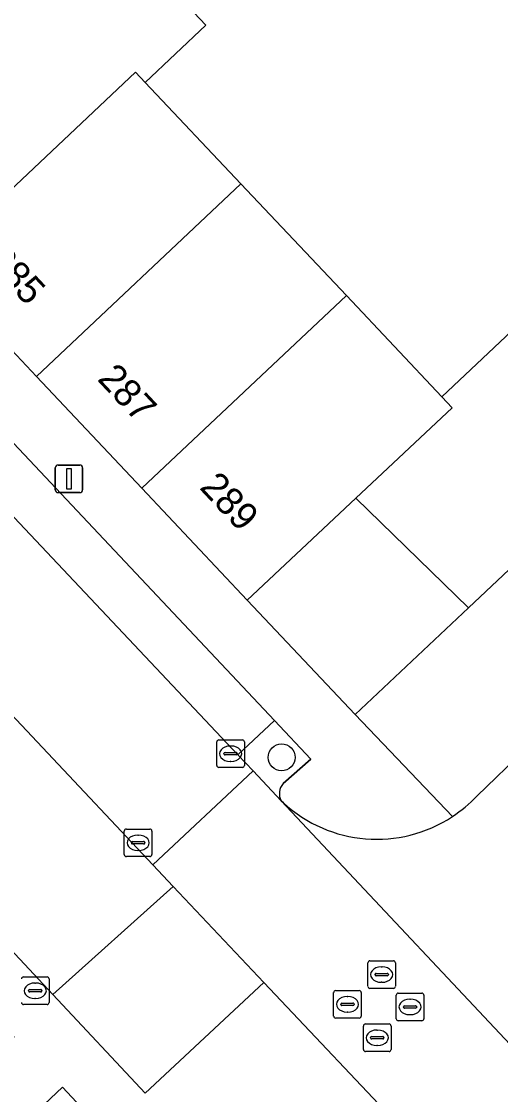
# Model space of a CAD drawing. Extents: x 162542 to 163147, y 380779 to 381521.
# Drawn here: x 162907.61 to 162924.98, y 381366.74 to 381405.67 of the extents above; entities that cross this region are included whole.
import ezdxf

# ---------------------------------------------------------------- set-up
doc = ezdxf.new("R2010")
doc.units = 0
for name, color, linetype in [('IMGEO_Boom', 7, 'Continuous'), ('IMGEO_Brandkraan', 7, 'Continuous'), ('IMGEO_Erf', 7, 'Continuous'), ('IMGEO_Groenvoorziening', 7, 'Continuous'), ('IMGEO_Kolk', 7, 'Continuous'), ('IMGEO_Lichtmast', 7, 'Continuous'), ('IMGEO_Pand', 7, 'Continuous'), ('IMGEO_Pand_nummerreeks', 7, 'Continuous'), ('IMGEO_Parkeervlak_open', 7, 'Continuous'), ('IMGEO_Rijbaan_lokaal_open', 7, 'Continuous'), ('IMGEO_Rioolput', 7, 'Continuous'), ('IMGEO_Voetpad_open', 7, 'Continuous')]:
    doc.layers.add(name, color=color, linetype=linetype)

msp = doc.modelspace()

# ---------------------------------------------------------------- linework, layer by layer
at = {"layer": 'IMGEO_Boom'}
msp.add_circle((162917.043, 381378.972), 0.489, dxfattribs=at)
at = {"layer": 'IMGEO_Brandkraan'}
for p, q in [((162907.686, 381371.007), (162908.538, 381371.007)), ((162908.099, 381370.787), (162908.124, 381370.787)), ((162908.612, 381370.933), (162908.612, 381370.081)), ((162907.87, 381370.501), (162907.87, 381370.513)), ((162908.308, 381370.464), (162907.91, 381370.464)), ((162907.913, 381370.55), (162908.311, 381370.55)), ((162908.354, 381370.513), (162908.354, 381370.501)), ((162908.538, 381370.007), (162907.686, 381370.007)), ((162908.122, 381370.227), (162908.097, 381370.227))]:
    msp.add_line(p, q, dxfattribs=at)
for points in [[(162907.686, 381371.007), (162908.538, 381371.007)], [(162908.612, 381370.933), (162908.612, 381370.081)], [(162908.538, 381370.007), (162907.686, 381370.007)]]:
    msp.add_lwpolyline(points, dxfattribs=at)
for centre, radius, start, end in [((162907.688, 381370.931), 0.0765, 91.552, 178.448), ((162907.688, 381370.931), 0.0765, 91.552, 178.448), ((162908.536, 381370.931), 0.0765, 1.552, 88.448), ((162908.536, 381370.931), 0.0765, 1.552, 88.448), ((162907.91, 381370.51), 0.0403, 85.8775, 175.7526), ((162907.907, 381370.5), 0.0366, 178.938, 274.7102), ((162908.311, 381370.507), 0.043, 264.8664, 352.4533), ((162908.315, 381370.512), 0.0386, 1.7309, 96.639), ((162907.688, 381370.083), 0.0765, 181.552, 268.448), ((162907.688, 381370.083), 0.0765, 181.552, 268.448), ((162908.536, 381370.083), 0.0765, 271.552, 358.448), ((162908.536, 381370.083), 0.0765, 271.552, 358.448)]:
    msp.add_arc(centre, radius, start, end, dxfattribs=at)
for centre, major_axis, ratio, start_param, end_param in [((162908.098, 381370.507), (-0.387, 0.002), 0.722429, 4.712389, 7.853982), ((162908.123, 381370.507), (-0.39, 0.002), 0.717154, 1.570796, 4.712389)]:
    msp.add_ellipse(centre, major_axis=major_axis, ratio=ratio, start_param=start_param, end_param=end_param, dxfattribs=at)
at = {"layer": 'IMGEO_Erf'}
msp.add_lwpolyline([(162910.561, 381409.491), (162914.299, 381405.533), (162912.099, 381403.46), (162915.569, 381399.779), (162919.391, 381395.725), (162922.852, 381392.054), (162928.121, 381397.021), (162932.398, 381392.485), (162940.558, 381400.17), (162936.289, 381404.694), (162937.076, 381405.437), (162941.551, 381409.661)], dxfattribs=at)
msp.add_lwpolyline([(162923.826, 381384.403), (162919.737, 381388.38), (162915.794, 381384.682), (162919.711, 381380.523)], close=True, dxfattribs=at)
at = {"layer": 'IMGEO_Groenvoorziening'}
for points in [[(162900.36, 381387.84), (162896.201, 381383.789), (162908.744, 381370.37), (162913.114, 381374.284), (162912.37, 381375.072)], [(162913.114, 381374.284), (162908.744, 381370.37), (162912.094, 381366.787), (162916.402, 381370.801)], [(162911.663, 381364.261), (162909.099, 381367.007), (162889.263, 381348.267), (162895.354, 381341.874)]]:
    msp.add_lwpolyline(points, close=True, dxfattribs=at)
for points in [[(162916.781, 381380.313), (162915.46, 381379.065), (162916.012, 381378.48), (162917.032, 381377.398)], [(162917.098, 381378.024), (162918.098, 381378.914), (162916.781, 381380.313)]]:
    msp.add_lwpolyline(points, dxfattribs=at)
msp.add_arc((162917.495, 381377.666), 0.534, 137.9036, 210.0593, dxfattribs=at)
at = {"layer": 'IMGEO_Kolk'}
for p, q in [((162914.694, 381378.68), (162914.694, 381379.532)), ((162914.769, 381379.606), (162915.621, 381379.606)), ((162915.182, 381379.386), (162915.207, 381379.386)), ((162915.695, 381379.532), (162915.695, 381378.68)), ((162914.953, 381379.1), (162914.953, 381379.112)), ((162915.391, 381379.063), (162914.993, 381379.063)), ((162914.996, 381379.149), (162915.394, 381379.149)), ((162915.437, 381379.112), (162915.437, 381379.1)), ((162915.621, 381378.606), (162914.769, 381378.606)), ((162915.205, 381378.826), (162915.18, 381378.826)), ((162911.34, 381375.448), (162911.34, 381376.3)), ((162911.415, 381376.374), (162912.267, 381376.374)), ((162912.341, 381376.3), (162912.341, 381375.448)), ((162911.599, 381375.868), (162911.599, 381375.88)), ((162912.037, 381375.831), (162911.639, 381375.831)), ((162911.642, 381375.917), (162912.04, 381375.917)), ((162911.828, 381376.154), (162911.853, 381376.154)), ((162912.083, 381375.88), (162912.083, 381375.868)), ((162911.851, 381375.594), (162911.826, 381375.594)), ((162912.267, 381375.374), (162911.415, 381375.374))]:
    msp.add_line(p, q, dxfattribs=at)
for points in [[(162914.694, 381378.68), (162914.694, 381379.532)], [(162914.769, 381379.606), (162915.621, 381379.606)], [(162915.695, 381379.532), (162915.695, 381378.68)], [(162915.621, 381378.606), (162914.769, 381378.606)], [(162911.34, 381375.448), (162911.34, 381376.3)], [(162911.415, 381376.374), (162912.267, 381376.374)], [(162912.341, 381376.3), (162912.341, 381375.448)], [(162912.267, 381375.374), (162911.415, 381375.374)]]:
    msp.add_lwpolyline(points, dxfattribs=at)
for centre, radius, start, end in [((162914.771, 381379.53), 0.0765, 91.552, 178.448), ((162914.771, 381379.53), 0.0765, 91.552, 178.448), ((162915.619, 381379.53), 0.0765, 1.552, 88.448), ((162915.619, 381379.53), 0.0765, 1.552, 88.448), ((162914.993, 381379.109), 0.0403, 85.8775, 175.7526), ((162914.99, 381379.099), 0.0366, 178.938, 274.7102), ((162915.394, 381379.106), 0.043, 264.8664, 352.4533), ((162915.398, 381379.111), 0.0386, 1.7309, 96.639), ((162914.771, 381378.682), 0.0765, 181.552, 268.448), ((162914.771, 381378.682), 0.0765, 181.552, 268.448), ((162915.619, 381378.682), 0.0765, 271.552, 358.448), ((162915.619, 381378.682), 0.0765, 271.552, 358.448), ((162911.417, 381376.298), 0.0765, 91.552, 178.448), ((162911.417, 381376.298), 0.0765, 91.552, 178.448), ((162912.265, 381376.298), 0.0765, 1.552, 88.448), ((162912.265, 381376.298), 0.0765, 1.552, 88.448), ((162911.639, 381375.877), 0.0403, 85.8775, 175.7526), ((162911.636, 381375.867), 0.0366, 178.938, 274.7102), ((162912.04, 381375.874), 0.043, 264.8664, 352.4533), ((162912.044, 381375.879), 0.0386, 1.7309, 96.639), ((162911.417, 381375.45), 0.0765, 181.552, 268.448), ((162911.417, 381375.45), 0.0765, 181.552, 268.448), ((162912.265, 381375.45), 0.0765, 271.552, 358.448), ((162912.265, 381375.45), 0.0765, 271.552, 358.448)]:
    msp.add_arc(centre, radius, start, end, dxfattribs=at)
for centre, major_axis, ratio, start_param, end_param in [((162915.181, 381379.106), (-0.387, 0.002), 0.722429, 4.712389, 7.853982), ((162915.206, 381379.106), (-0.39, 0.002), 0.717154, 1.570796, 4.712389), ((162911.827, 381375.874), (-0.387, 0.002), 0.722429, 4.712389, 7.853982), ((162911.852, 381375.874), (-0.39, 0.002), 0.717154, 1.570796, 4.712389)]:
    msp.add_ellipse(centre, major_axis=major_axis, ratio=ratio, start_param=start_param, end_param=end_param, dxfattribs=at)
at = {"layer": 'IMGEO_Lichtmast'}
for p, q in [((162908.838, 381388.678), (162908.838, 381389.478)), ((162908.838, 381389.478), (162908.838, 381388.678)), ((162908.938, 381389.578), (162909.728, 381389.578)), ((162909.728, 381389.578), (162908.938, 381389.578)), ((162909.828, 381389.478), (162909.828, 381388.678)), ((162909.828, 381388.678), (162909.828, 381389.478)), ((162909.728, 381388.578), (162908.938, 381388.578)), ((162908.938, 381388.578), (162909.728, 381388.578))]:
    msp.add_line(p, q, dxfattribs=at)
msp.add_lwpolyline([(162909.258, 381389.453), (162909.408, 381389.453), (162909.408, 381388.703), (162909.258, 381388.703), (162909.258, 381389.453)], dxfattribs=at)
for centre, start, end in [((162908.938, 381389.478), 90, 180), ((162908.938, 381389.478), 90, 180), ((162909.728, 381389.478), 0, 90), ((162909.728, 381389.478), 360, 90), ((162908.938, 381388.678), 180, 270), ((162908.938, 381388.678), 180, 270), ((162909.728, 381388.678), 270, 0), ((162909.728, 381388.678), 270, 0)]:
    msp.add_arc(centre, 0.1, start, end, dxfattribs=at)
at = {"layer": 'IMGEO_Pand'}
for points in [[(162914.299, 381405.533), (162910.561, 381409.491), (162903.143, 381402.486), (162906.52, 381398.909), (162911.747, 381403.833), (162912.099, 381403.46)], [(162915.569, 381399.779), (162912.099, 381403.46), (162911.747, 381403.833), (162906.52, 381398.909), (162904.333, 381396.849), (162908.153, 381392.793)], [(162919.391, 381395.725), (162915.569, 381399.779), (162908.153, 381392.793), (162911.974, 381388.738)], [(162928.121, 381397.021), (162922.852, 381392.054), (162923.229, 381391.655), (162919.737, 381388.38), (162923.826, 381384.403), (162932.398, 381392.485)], [(162923.229, 381391.655), (162922.852, 381392.054), (162919.391, 381395.725), (162911.974, 381388.738), (162915.794, 381384.682), (162919.737, 381388.38)]]:
    msp.add_lwpolyline(points, close=True, dxfattribs=at)
at = {"layer": 'IMGEO_Parkeervlak_open'}
msp.add_lwpolyline([(162900.543, 381397.562), (162899.21, 381396.299), (162915.46, 381379.065), (162916.781, 381380.313)], close=True, dxfattribs=at)
at = {"layer": 'IMGEO_Rijbaan_lokaal_open'}
for points in [[(162873.032, 381416.833), (162874.208, 381415.582), (162875.124, 381414.608), (162890.007, 381398.784), (162893.031, 381395.568), (162897.205, 381391.195), (162900.36, 381387.84), (162912.37, 381375.072), (162916.012, 381378.48), (162915.46, 381379.065), (162899.21, 381396.299)], [(162943.819, 381389.239), (162943.864, 381389.281), (162960.24, 381404.678), (162959.9, 381405.039), (162957.739, 381407.337), (162957.068, 381408.051), (162940.774, 381392.711), (162940.694, 381392.636), (162939.806, 381392.787), (162925.674, 381379.501), (162925.9, 381379.284), (162924.124, 381377.568)], [(162917.107, 381377.321), (162917.032, 381377.398), (162927.021, 381366.758)]]:
    msp.add_lwpolyline(points, dxfattribs=at)
msp.add_lwpolyline([(162917.032, 381377.398), (162916.012, 381378.48), (162912.37, 381375.072), (162913.114, 381374.284), (162916.402, 381370.801), (162921.606, 381365.289), (162924.692, 381362.02), (162928.342, 381365.368), (162927.021, 381366.758)], close=True, dxfattribs=at)
for centre, radius, start, end in [((162920.443, 381381.059), 5.073, 303.4413, 316.5129), ((162920.491, 381381.009), 5.005, 227.4658, 303.3039)]:
    msp.add_arc(centre, radius, start, end, dxfattribs=at)
at = {"layer": 'IMGEO_Rioolput'}
for p, q in [((162920.246, 381371.593), (162921.098, 381371.593)), ((162920.171, 381370.667), (162920.171, 381371.519)), ((162920.659, 381371.373), (162920.684, 381371.373)), ((162921.172, 381371.519), (162921.172, 381370.667)), ((162920.43, 381371.087), (162920.43, 381371.099)), ((162920.868, 381371.05), (162920.47, 381371.05)), ((162920.473, 381371.136), (162920.871, 381371.136)), ((162920.682, 381370.813), (162920.657, 381370.813)), ((162920.914, 381371.099), (162920.914, 381371.087)), ((162918.931, 381369.589), (162918.931, 381370.441)), ((162919.006, 381370.515), (162919.858, 381370.515)), ((162919.932, 381370.441), (162919.932, 381369.589)), ((162921.098, 381370.593), (162920.246, 381370.593)), ((162921.275, 381370.419), (162922.127, 381370.419)), ((162919.19, 381370.009), (162919.19, 381370.021)), ((162919.628, 381369.972), (162919.23, 381369.972)), ((162919.233, 381370.058), (162919.631, 381370.058)), ((162919.419, 381370.295), (162919.444, 381370.295)), ((162919.674, 381370.021), (162919.674, 381370.009)), ((162921.2, 381369.493), (162921.2, 381370.345)), ((162921.688, 381370.199), (162921.713, 381370.199)), ((162922.201, 381370.345), (162922.201, 381369.493)), ((162919.442, 381369.735), (162919.417, 381369.735)), ((162921.459, 381369.913), (162921.459, 381369.925)), ((162921.897, 381369.876), (162921.499, 381369.876)), ((162921.502, 381369.962), (162921.9, 381369.962)), ((162921.711, 381369.639), (162921.686, 381369.639)), ((162921.943, 381369.925), (162921.943, 381369.913)), ((162919.858, 381369.515), (162919.006, 381369.515)), ((162920.012, 381368.375), (162920.012, 381369.227)), ((162920.087, 381369.301), (162920.939, 381369.301)), ((162921.013, 381369.227), (162921.013, 381368.375)), ((162922.127, 381369.419), (162921.275, 381369.419)), ((162920.271, 381368.795), (162920.271, 381368.807)), ((162920.314, 381368.844), (162920.712, 381368.844)), ((162920.5, 381369.081), (162920.525, 381369.081)), ((162920.755, 381368.807), (162920.755, 381368.795)), ((162920.709, 381368.758), (162920.311, 381368.758)), ((162920.523, 381368.521), (162920.498, 381368.521)), ((162920.939, 381368.301), (162920.087, 381368.301))]:
    msp.add_line(p, q, dxfattribs=at)
for points in [[(162920.246, 381371.593), (162921.098, 381371.593)], [(162920.171, 381370.667), (162920.171, 381371.519)], [(162921.172, 381371.519), (162921.172, 381370.667)], [(162918.931, 381369.589), (162918.931, 381370.441)], [(162919.006, 381370.515), (162919.858, 381370.515)], [(162919.932, 381370.441), (162919.932, 381369.589)], [(162921.098, 381370.593), (162920.246, 381370.593)], [(162921.275, 381370.419), (162922.127, 381370.419)], [(162921.2, 381369.493), (162921.2, 381370.345)], [(162922.201, 381370.345), (162922.201, 381369.493)], [(162919.858, 381369.515), (162919.006, 381369.515)], [(162920.012, 381368.375), (162920.012, 381369.227)], [(162920.087, 381369.301), (162920.939, 381369.301)], [(162921.013, 381369.227), (162921.013, 381368.375)], [(162922.127, 381369.419), (162921.275, 381369.419)], [(162920.939, 381368.301), (162920.087, 381368.301)]]:
    msp.add_lwpolyline(points, dxfattribs=at)
for centre, radius, start, end in [((162920.248, 381371.517), 0.0765, 91.552, 178.448), ((162920.248, 381371.517), 0.0765, 91.552, 178.448), ((162921.096, 381371.517), 0.0765, 1.552, 88.448), ((162921.096, 381371.517), 0.0765, 1.552, 88.448), ((162920.47, 381371.096), 0.0403, 85.8775, 175.7526), ((162920.467, 381371.086), 0.0366, 178.938, 274.7102), ((162920.871, 381371.093), 0.043, 264.8664, 352.4533), ((162920.875, 381371.098), 0.0386, 1.7309, 96.639), ((162919.008, 381370.439), 0.0765, 91.552, 178.448), ((162919.008, 381370.439), 0.0765, 91.552, 178.448), ((162919.856, 381370.439), 0.0765, 1.552, 88.448), ((162919.856, 381370.439), 0.0765, 1.552, 88.448), ((162920.248, 381370.669), 0.0765, 181.552, 268.448), ((162920.248, 381370.669), 0.0765, 181.552, 268.448), ((162921.096, 381370.669), 0.0765, 271.552, 358.448), ((162921.096, 381370.669), 0.0765, 271.552, 358.448), ((162921.277, 381370.343), 0.0765, 91.552, 178.448), ((162921.277, 381370.343), 0.0765, 91.552, 178.448), ((162922.125, 381370.343), 0.0765, 1.552, 88.448), ((162922.125, 381370.343), 0.0765, 1.552, 88.448), ((162919.23, 381370.018), 0.0403, 85.8775, 175.7526), ((162919.227, 381370.008), 0.0366, 178.938, 274.7102), ((162919.631, 381370.015), 0.043, 264.8664, 352.4533), ((162919.635, 381370.02), 0.0386, 1.7309, 96.639), ((162919.008, 381369.591), 0.0765, 181.552, 268.448), ((162919.008, 381369.591), 0.0765, 181.552, 268.448), ((162919.856, 381369.591), 0.0765, 271.552, 358.448), ((162919.856, 381369.591), 0.0765, 271.552, 358.448), ((162921.499, 381369.922), 0.0403, 85.8775, 175.7526), ((162921.496, 381369.912), 0.0366, 178.938, 274.7102), ((162921.9, 381369.919), 0.043, 264.8664, 352.4533), ((162921.904, 381369.924), 0.0386, 1.7309, 96.639), ((162920.089, 381369.225), 0.0765, 91.552, 178.448), ((162920.089, 381369.225), 0.0765, 91.552, 178.448), ((162920.937, 381369.225), 0.0765, 1.552, 88.448), ((162920.937, 381369.225), 0.0765, 1.552, 88.448), ((162921.277, 381369.495), 0.0765, 181.552, 268.448), ((162921.277, 381369.495), 0.0765, 181.552, 268.448), ((162922.125, 381369.495), 0.0765, 271.552, 358.448), ((162922.125, 381369.495), 0.0765, 271.552, 358.448), ((162920.311, 381368.804), 0.0403, 85.8775, 175.7526), ((162920.716, 381368.806), 0.0386, 1.7309, 96.639), ((162920.308, 381368.794), 0.0366, 178.938, 274.7102), ((162920.712, 381368.801), 0.043, 264.8664, 352.4533), ((162920.089, 381368.377), 0.0765, 181.552, 268.448), ((162920.089, 381368.377), 0.0765, 181.552, 268.448), ((162920.937, 381368.377), 0.0765, 271.552, 358.448), ((162920.937, 381368.377), 0.0765, 271.552, 358.448)]:
    msp.add_arc(centre, radius, start, end, dxfattribs=at)
for centre, major_axis, ratio, start_param, end_param in [((162920.658, 381371.093), (-0.387, 0.002), 0.722429, 4.712389, 7.853982), ((162920.683, 381371.093), (-0.39, 0.002), 0.717154, 1.570796, 4.712389), ((162919.418, 381370.015), (-0.387, 0.002), 0.722429, 4.712389, 7.853982), ((162919.443, 381370.015), (-0.39, 0.002), 0.717154, 1.570796, 4.712389), ((162921.687, 381369.919), (-0.387, 0.002), 0.722429, 4.712389, 7.853982), ((162921.712, 381369.919), (-0.39, 0.002), 0.717154, 1.570796, 4.712389), ((162920.499, 381368.801), (-0.387, 0.002), 0.722429, 4.712389, 7.853982), ((162920.524, 381368.801), (-0.39, 0.002), 0.717154, 1.570796, 4.712389)]:
    msp.add_ellipse(centre, major_axis=major_axis, ratio=ratio, start_param=start_param, end_param=end_param, dxfattribs=at)
at = {"layer": 'IMGEO_Voetpad_open'}
for points in [[(162911.974, 381388.738), (162908.153, 381392.793), (162904.333, 381396.849), (162867.324, 381436.054), (162869.505, 381438.114), (162869.767, 381438.361), (162869.05, 381439.12), (162861.159, 381432.002), (162859.586, 381433.676), (162859.038, 381433.161), (162858.949, 381433.255), (162856.034, 381430.516), (162856.123, 381430.422), (162855.576, 381429.908), (162857.637, 381427.714), (162849.743, 381420.296), (162845.564, 381416.369), (162841.367, 381412.426), (162837.186, 381408.498), (162833.031, 381404.902)], [(162874.815, 381422.945), (162875.775, 381423.871), (162877.202, 381422.355), (162885.816, 381413.205), (162887.154, 381411.783), (162899.205, 381398.982), (162900.543, 381397.562), (162916.781, 381380.313), (162918.098, 381378.914), (162917.098, 381378.024)], [(162940.694, 381392.636), (162940.774, 381392.711), (162938.408, 381395.228), (162954.701, 381410.568), (162953.238, 381412.114), (162949.283, 381408.388), (162940.558, 381400.17), (162932.398, 381392.485), (162923.826, 381384.403), (162919.711, 381380.523), (162923.239, 381376.826)], [(162924.124, 381377.568), (162925.9, 381379.284), (162925.674, 381379.501), (162939.806, 381392.787), (162940.694, 381392.636)], [(162923.239, 381376.826), (162919.711, 381380.523), (162915.794, 381384.682), (162911.974, 381388.738)], [(162908.261, 381354.192), (162914.563, 381358.416), (162915.016, 381357.986), (162918.286, 381360.097), (162917.198, 381361.262), (162921.606, 381365.289), (162916.402, 381370.801), (162912.094, 381366.787), (162908.744, 381370.37), (162896.201, 381383.789), (162893.039, 381387.172), (162891.278, 381385.908), (162903.602, 381372.816), (162907.347, 381368.838), (162903.238, 381364.975), (162898.92, 381360.916), (162895.345, 381357.555), (162891.046, 381353.514), (162847.862, 381312.771)], [(162917.032, 381377.398), (162917.107, 381377.321)]]:
    msp.add_lwpolyline(points, dxfattribs=at)
msp.add_lwpolyline([(162889.263, 381348.267), (162909.099, 381367.007), (162911.663, 381364.261), (162895.354, 381341.874)], close=True, dxfattribs=at)
for centre, radius, start, end in [((162917.495, 381377.666), 0.534, 137.9036, 210.0593), ((162920.443, 381381.059), 5.073, 303.4413, 316.5129), ((162920.491, 381381.009), 5.005, 227.4658, 303.3039)]:
    msp.add_arc(centre, radius, start, end, dxfattribs=at)

# ---------------------------------------------------------------- texts
at = {"layer": 'IMGEO_Pand_nummerreeks'}
for s, rotation, p in [('285', 313.0862, (162906.306, 381396.948)), ('287', 313.0977, (162910.332, 381392.675)), ('289', 313.0862, (162914.035, 381388.744))]:
    msp.add_text(s, height=1, rotation=rotation, dxfattribs=at).set_placement(p)

doc.saveas('drawing.dxf')
